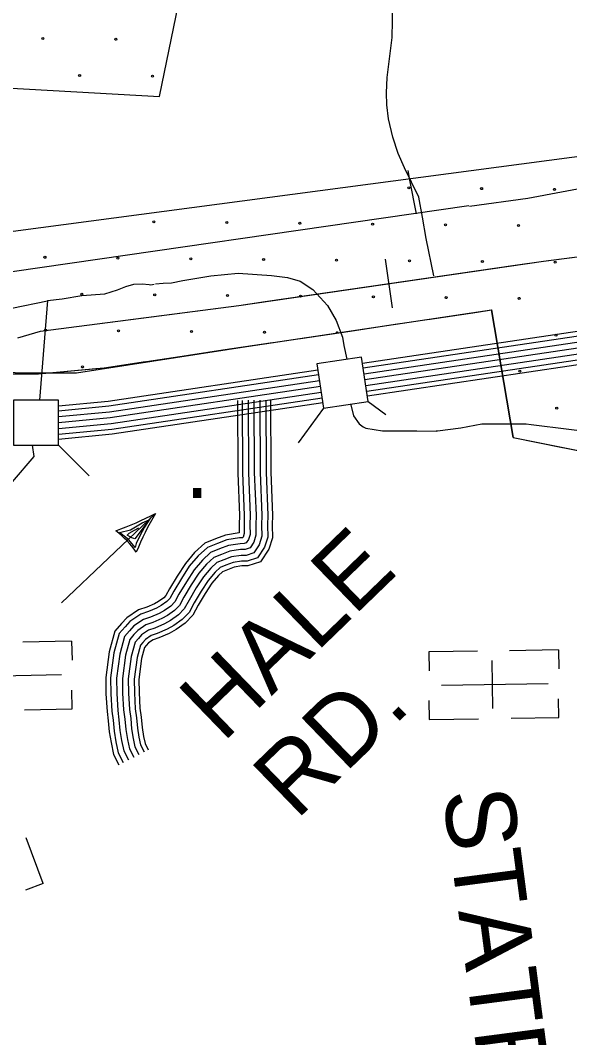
# Model space of a CAD drawing. Extents: x 1788175 to 1969470, y 584502 to 738744.
# Drawn here: x 1923076 to 1925974, y 638311 to 643678 of the extents above; entities that cross this region are included whole.
import ezdxf

# ---------------------------------------------------------------- set-up
doc = ezdxf.new("R2010")
doc.units = 0
for name, color, linetype in [('DESIGN - CONTOURS - Intermediate with optional Text', 7, 'Continuous'), ('DESIGN - EROSION CONTROL - Devices', 7, 'Continuous'), ('DESIGN - ROW - Right-of-Way and Easement Labels', 7, 'Continuous'), ('DESIGN - SCRATCH - User 1', 7, 'Continuous'), ('DESIGN - TRANSPORTATION - Text', 7, 'Continuous'), ('DESIGN - UTILITIES - Cable (Overhead) with Text', 7, 'Continuous'), ('DESIGN - UTILITIES - Cable (Underground) with Text', 7, 'Continuous'), ('SURVEY - CENTERLINE - Preliminary Text', 7, 'Continuous'), ('SURVEY - CONTOURS - Index with Text', 7, 'Continuous'), ('SURVEY - DRAINAGE - Area Shapes', 7, 'Continuous'), ('SURVEY - DRAINAGE - Storm Sewer', 7, 'Continuous'), ('SURVEY - TRANSPORTATION - Roads', 7, 'Continuous'), ('SURVEY - VEGETATION - Features with Text', 7, 'Continuous')]:
    doc.layers.add(name, color=color, linetype=linetype)

msp = doc.modelspace()

# ---------------------------------------------------------------- linework, layer by layer
at = {"layer": 'DESIGN - CONTOURS - Intermediate with optional Text'}
msp.add_line((1925040.3, 642160.2), (1925002.9, 642417.5), dxfattribs=at)
for points in [[(1923064, 642002.6), (1923181.9, 642038.1), (1923332.9, 642057), (1924229.8, 642173.8), (1925835.7, 642407.2), (1926680.2, 642515.7), (1927159.8, 642573.3), (1927735, 642644.1), (1928934.5, 642774.8), (1930674.5, 642958.7)], [(1925674.8, 642383.8), (1925835.7, 642407.2), (1926329, 642470.6)], [(1925021.6, 642288.9), (1925674.8, 642383.8)], [(1924368.5, 642193.9), (1925021.6, 642288.9)], [(1923714.3, 642106.7), (1924229.8, 642173.8), (1924368.5, 642193.9)], [(1923064, 642002.6), (1923181.9, 642038.1), (1923332.9, 642057), (1923714.3, 642106.7)]]:
    msp.add_lwpolyline(points, dxfattribs=at)
at = {"layer": 'DESIGN - EROSION CONTROL - Devices'}
for centre in [(1923195.1, 643581.3), (1923579.6, 643577.6), (1923389.2, 643387.2), (1923773.8, 643383.4), (1925125.3, 642793.5), (1925509.8, 642789.8), (1925894.4, 642786.1), (1923781.2, 642614.3), (1924165.8, 642610.6), (1924550.3, 642606.9), (1924934.9, 642603.1), (1925319.4, 642599.4), (1925704, 642595.7), (1923206.3, 642427.7), (1923590.8, 642423.9), (1923975.4, 642420.2), (1924359.9, 642416.5), (1924744.5, 642412.7), (1925129, 642409), (1925513.6, 642405.3), (1925898.1, 642401.5), (1923400.4, 642233.5), (1923785, 642229.8), (1924169.5, 642226.1), (1924554.1, 642222.3), (1924938.6, 642218.6), (1925323.2, 642214.9), (1925707.7, 642211.1), (1923210, 642043.1), (1923594.6, 642039.4), (1923979.1, 642035.6), (1924363.7, 642031.9), (1925901.9, 642017), (1923404.1, 641849), (1925711.5, 641826.6), (1925905.6, 641632.4)]:
    msp.add_circle(centre, 5.28, dxfattribs=at)
msp.add_arc((1924748.2, 642028.2), 5.28, 7.7695, 189.2422, dxfattribs=at)
at = {"layer": 'DESIGN - SCRATCH - User 1'}
msp.add_line((1925562, 642149.8), (1925676.9, 641476.4), dxfattribs=at)
for points in [[(1928941.8, 642500.5), (1928499.9, 642507.6), (1927615.8, 642393.3), (1926266.8, 642202.6), (1926131, 642973.1), (1923038.3, 642563.5), (1921949.4, 642901.7), (1921995.2, 643248.3), (1922037, 643452.9), (1922654.5, 643340.3), (1923809.9, 643276.1), (1923923.7, 643825.2), (1925860.4, 643723.2), (1925979, 643802.2)], [(1922181.6, 642050.7), (1922646, 641899.2), (1922888.2, 641828.5), (1923080.1, 641818.4), (1923372.8, 641818.4), (1924291.5, 641959.8), (1925562, 642149.8)], [(1925676.9, 641476.4), (1926558.3, 641299.7), (1926737, 641360), (1926835.7, 641393)]]:
    msp.add_lwpolyline(points, dxfattribs=at)
at = {"layer": 'DESIGN - TRANSPORTATION - Text'}
for points in [[(1923789.4, 642287.1), (1923829.7, 642290.4), (1923873.3, 642292.7), (1923934.2, 642304.4), (1924081.5, 642329.8), (1924225.7, 642343.1), (1924402, 642332.2), (1924486.3, 642321.9), (1924552.1, 642301.3), (1924619.9, 642258.1), (1924696.9, 642173.9), (1924742.4, 642094.6), (1924775.2, 642005.5), (1924783.4, 641962.5), (1924798, 641889.7)], [(1923219.9, 642200.2), (1923297.4, 642208.2), (1923400.7, 642225.9), (1923522.8, 642235.5), (1923588.6, 642256.7), (1923632.1, 642274.3), (1923675.5, 642285.1), (1923718.6, 642286.9), (1923756.2, 642283.9), (1923764.9, 642283.2), (1923782.1, 642286.6)], [(1922123, 641906.1), (1922155, 641963.9), (1922194.5, 642023.6), (1922211.2, 642040.6), (1922258.2, 642079.2), (1922324, 642128.5), (1922370.2, 642154.9), (1922444.6, 642165.5), (1922510.8, 642157.2), (1922535.4, 642160.4), (1922564.8, 642175.2), (1922624.6, 642181.8), (1922700.2, 642167.6), (1922751.4, 642137), (1922801.7, 642134.2), (1922888.5, 642140.6), (1923030.7, 642159.9), (1923219.7, 642197.9)], [(1923219.9, 642200.2), (1923178.3, 641673.6)], [(1924818.9, 641652.6), (1924819.6, 641650), (1924834.1, 641592), (1924863.1, 641548.4), (1924884.9, 641533.9), (1924899.4, 641526.7), (1924986.5, 641512.2), (1925059, 641512.2), (1925167.9, 641512.2), (1925269.3, 641510.7)], [(1926983.6, 641569.4), (1926785.5, 641575.8), (1926742.9, 641568.7), (1926686.2, 641561.6), (1926608.1, 641540.3), (1926565.6, 641533.2), (1926452.1, 641512), (1926331.5, 641497.8), (1926225.1, 641490.7), (1926182.5, 641497.8), (1926083.2, 641504.9), (1926026.5, 641512), (1925969.7, 641519.1), (1925771.6, 641543.2)], [(1925771.6, 641543.2), (1925745.3, 641547.4), (1925629.3, 641547.8), (1925511.3, 641548.1), (1925399.6, 641526.5), (1925277.8, 641510.8), (1925269.3, 641510.7)], [(1923138.9, 641436), (1923148.4, 641376), (1923033.8, 641242.3)]]:
    msp.add_lwpolyline(points, dxfattribs=at)
at = {"layer": 'DESIGN - UTILITIES - Cable (Overhead) with Text'}
for p, q in [((1923789.3, 641076.8), (1923294.3, 640604.3)), ((1923658.2, 640989.9), (1923718.3, 641026.7)), ((1923755.4, 641043), (1923680.3, 640942.1)), ((1923718.3, 641026.7), (1923755.4, 641043)), ((1923763.8, 641052.5), (1923731.2, 641003.9)), ((1923599.5, 640976.2), (1923658.2, 640989.9)), ((1923649.5, 640937.7), (1923599.5, 640976.2)), ((1923640.4, 640961.1), (1923649.6, 640972.8)), ((1923649.6, 640972.8), (1923679.2, 640987.9)), ((1923679.2, 640987.9), (1923701.2, 641000.1)), ((1923731.2, 641003.9), (1923706.2, 640958)), ((1923664, 640947), (1923640.4, 640961.1)), ((1923682.3, 640897.2), (1923649.5, 640937.7)), ((1923680.3, 640942.1), (1923664, 640947)), ((1923688, 640917.3), (1923682.3, 640897.2)), ((1923706.2, 640958), (1923688, 640917.3))]:
    msp.add_line(p, q, dxfattribs=at)
for centre, radius, start, end in [((1923130.2, 642296.5), 1386.4, 288.9469, 298.3855), ((1925126.2, 640287.9), 1552.3, 149.4552, 157.883), ((1923253.3, 640565.2), 532.3, 35.2385, 52.0969)]:
    msp.add_arc(centre, radius, start, end, dxfattribs=at)
at = {"layer": 'DESIGN - UTILITIES - Cable (Underground) with Text'}
for p, q in [((1923347, 640402.4), (1923089, 640397.3)), ((1923347, 640402.2), (1923349, 640302.7)), ((1925488.3, 640349.5), (1925231.6, 640345.6)), ((1925231.6, 640345.7), (1925233.1, 640245.9)), ((1925914.7, 640356.1), (1925656.6, 640352.1)), ((1925914.7, 640356), (1925916.3, 640256.5)), ((1925563.4, 640300.7), (1925567.3, 640047.1)), ((1923350.2, 640046.3), (1923348.2, 640144.5)), ((1925231.6, 640089), (1925233.1, 639990)), ((1925916.3, 639999.9), (1925914.7, 640098.1)), ((1923098.8, 640041.1), (1923350.2, 640046.1)), ((1925233.1, 639989.3), (1925493.9, 639993.3)), ((1925664.9, 639995.9), (1925916.3, 639999.9)), ((1923197.4, 639123.6), (1923107.5, 639365.6)), ((1923197.2, 639123.5), (1923103.9, 639088.9))]:
    msp.add_line(p, q, dxfattribs=at)
for points in [[(1922730.8, 640214.7), (1923293.7, 640225.9)], [(1925297.7, 640171.2), (1925860.7, 640179.9)]]:
    msp.add_lwpolyline(points, dxfattribs=at)
at = {"layer": 'SURVEY - CENTERLINE - Preliminary Text'}
for points in [[(1928928.8, 642470.3), (1924880.9, 641867.4)], [(1928918.5, 642442.8), (1924884.8, 641841.9)], [(1928914.2, 642410.8), (1924889.4, 641811.3)], [(1928914.3, 642379.5), (1924894.1, 641780.6)], [(1928922.3, 642349.3), (1924898.7, 641750)], [(1928934, 642319.7), (1924903.4, 641719.3)], [(1928949.6, 642297.1), (1924907.1, 641694.9)], [(1924645.9, 641832.4), (1923540.4, 641667.7), (1923278, 641642.5)], [(1924649.8, 641806.9), (1923543.6, 641642.1), (1923278, 641616.6)], [(1924654.4, 641776.3), (1923547.3, 641611.4), (1923278, 641585.5)], [(1924659.1, 641745.6), (1923551.1, 641580.6), (1923278, 641554.4)], [(1924663.7, 641715), (1923554.9, 641549.8), (1923278, 641523.2)], [(1924668.4, 641684.3), (1923558.6, 641519), (1923278, 641492.1)], [(1924672.1, 641659.9), (1923561.6, 641494.5), (1923278, 641467.2)]]:
    msp.add_lwpolyline(points, dxfattribs=at)
at = {"layer": 'SURVEY - CONTOURS - Index with Text'}
for points in [[(1925445, 642697.6), (1925752.6, 642739.5), (1926107.8, 642805.8), (1926446.5, 642877.4), (1926770.3, 642938.5), (1927011.6, 642985.3), (1927277.6, 643042.9), (1927688.9, 643126), (1927964.6, 643174.1), (1928508.9, 643282.8), (1928799.3, 643324.2), (1929158.5, 643322.4), (1929704.1, 643228.7)], [(1925442.7, 642698.3), (1922885.7, 642330.7), (1922697.2, 642324.1), (1922509.1, 642303), (1922422.3, 642294.4), (1922280.2, 642276), (1922086.9, 642240.9), (1921972.7, 642196.9), (1921880.4, 642152.9)]]:
    msp.add_lwpolyline(points, dxfattribs=at)
at = {"layer": 'SURVEY - DRAINAGE - Area Shapes'}
for points in [[(1925257.9, 642329.4), (1925217.4, 642526.8), (1925197.5, 642639.8), (1925178.9, 642745), (1925103.5, 642898.9), (1925070, 642976), (1925041.5, 643061.7), (1925018.2, 643157.5), (1925009.3, 643231.5), (1925008.4, 643295.6), (1925011.4, 643375.7), (1925038.6, 643586.4), (1925042.3, 643852.7), (1925057.4, 643996.5), (1925057.4, 644072.2), (1925046.1, 644208.5), (1925047.4, 644281.1), (1925060.2, 644332.3), (1925075.1, 644370.7)], [(1925166.8, 642657.7), (1925130.6, 642834.3), (1925121.6, 642885.4)], [(1925166.8, 642657.7), (1925130.6, 642834.3), (1925121.6, 642885.4)]]:
    msp.add_lwpolyline(points, dxfattribs=at)
at = {"layer": 'SURVEY - DRAINAGE - Storm Sewer'}
for p, q in [((1924676.4, 641631), (1924541.8, 641448.1)), ((1924911.3, 641666.6), (1925004.1, 641598.3)), ((1923278, 641436), (1923438.6, 641275.4))]:
    msp.add_line(p, q, dxfattribs=at)
for points in [[(1924676.4, 641631), (1924911.4, 641666.6), (1924875.8, 641901.5), (1924640.8, 641865.9)], [(1923278, 641673.6), (1923040.4, 641673.6), (1923040.4, 641436), (1923278, 641436)]]:
    msp.add_lwpolyline(points, close=True, dxfattribs=at)
at = {"layer": 'SURVEY - TRANSPORTATION - Roads'}
for points in [[(1924221.1, 641672.8), (1924223, 641289.5), (1924231.9, 641066.6), (1924230.6, 641015.7), (1924231.2, 640974.2), (1924231, 640973.5), (1924230.5, 640973.5), (1924159.5, 640962.2), (1924106.5, 640942.1), (1924049, 640919.2), (1923995.6, 640870), (1923947.1, 640812.9), (1923903.9, 640746.1), (1923863.4, 640678.3), (1923844.4, 640643.2), (1923832.9, 640631.3), (1923805.9, 640612.2), (1923784, 640600.1), (1923743, 640582.4), (1923700, 640567.3), (1923637.5, 640526.3), (1923610.1, 640495.3), (1923574.1, 640454.7), (1923545, 640345.5), (1923527, 640211.1), (1923528.1, 640124.6), (1923533.6, 640031.1), (1923540.4, 639982), (1923545.3, 639924.8), (1923554.9, 639867.4), (1923568.4, 639804.1), (1923596.4, 639749.9)], [(1924246.8, 641672.9), (1924248.7, 641290.1), (1924257.6, 641066.8), (1924256.4, 641015.6), (1924256.9, 640970.3), (1924251, 640951.6), (1924248.7, 640948), (1924232.7, 640947.8), (1924166.1, 640937.3), (1924115.9, 640918.1), (1924063, 640897.1), (1924014.2, 640852.2), (1923967.7, 640797.6), (1923925.7, 640732.6), (1923885.8, 640665.6), (1923865.4, 640627.8), (1923849.7, 640611.7), (1923819.5, 640590.4), (1923795.3, 640577), (1923752.4, 640558.4), (1923711.4, 640544.1), (1923654.5, 640506.7), (1923629.4, 640478.2), (1923597.4, 640442.2), (1923570.3, 640340.4), (1923552.7, 640209.6), (1923553.9, 640125.5), (1923559.2, 640033.7), (1923566, 639984.9), (1923570.8, 639928), (1923580.1, 639872.2), (1923592.8, 639812.8), (1923619.2, 639761.7)], [(1924277.8, 641673.1), (1924279.7, 641290.8), (1924288.7, 641067), (1924287.4, 641015.4), (1924288, 640965.7), (1924279.3, 640938.2), (1924267.9, 640920.7), (1924256.9, 640917.1), (1924235.4, 640916.8), (1924174.1, 640907.1), (1924127.1, 640889.3), (1924079.8, 640870.4), (1924036.6, 640830.7), (1923992.7, 640779), (1923952.1, 640716.2), (1923912.7, 640650.3), (1923890.6, 640609.3), (1923869.9, 640588), (1923836, 640564.1), (1923809, 640549.2), (1923763.7, 640529.5), (1923725.3, 640516.1), (1923675, 640483), (1923652.6, 640457.7), (1923625.4, 640427.1), (1923600.7, 640334.4), (1923583.8, 640207.7), (1923584.8, 640126.7), (1923590.1, 640036.7), (1923596.8, 639988.3), (1923601.6, 639931.9), (1923610.6, 639878), (1923622.3, 639823.3), (1923646.8, 639775.9)], [(1924308.8, 641673.2), (1924310.7, 641291.5), (1924319.7, 641067.3), (1924318.4, 641015.2), (1924319.1, 640961.1), (1924307.5, 640924.9), (1924287.9, 640894.6), (1924262, 640886.2), (1924238, 640885.8), (1924182.1, 640877), (1924138.3, 640860.4), (1924096.5, 640843.7), (1924059, 640809.2), (1924017.6, 640760.5), (1923978.4, 640699.8), (1923939.7, 640635), (1923915.8, 640590.8), (1923890.2, 640564.4), (1923852.5, 640537.8), (1923822.7, 640521.3), (1923775, 640500.6), (1923739.1, 640488.1), (1923695.5, 640459.4), (1923675.8, 640437.1), (1923653.5, 640412), (1923631.2, 640328.3), (1923614.8, 640205.9), (1923615.8, 640127.8), (1923621, 640039.7), (1923627.6, 639991.7), (1923632.4, 639935.7), (1923641.1, 639883.8), (1923651.7, 639833.9), (1923674.3, 639790.1)], [(1924308.8, 641673.2), (1924310.7, 641291.5), (1924319.7, 641067.3), (1924318.4, 641015.2), (1924319.1, 640961.1), (1924307.5, 640924.9), (1924287.9, 640894.6), (1924262, 640886.2), (1924238, 640885.8), (1924182.1, 640877), (1924138.3, 640860.4), (1924096.5, 640843.7), (1924059, 640809.2), (1924017.6, 640760.5), (1923978.4, 640699.8), (1923939.7, 640635), (1923915.8, 640590.8), (1923890.2, 640564.4), (1923852.5, 640537.8), (1923822.7, 640521.3), (1923775, 640500.6), (1923739.1, 640488.1), (1923695.5, 640459.4), (1923675.8, 640437.1), (1923653.5, 640412), (1923631.2, 640328.3), (1923614.8, 640205.9), (1923615.8, 640127.8), (1923621, 640039.7), (1923627.6, 639991.7), (1923632.4, 639935.7), (1923641.1, 639883.8), (1923651.7, 639833.9), (1923674.3, 639790.1)], [(1924339.8, 641673.4), (1924341.7, 641292.2), (1924350.7, 641067.5), (1924349.4, 641015), (1924350.1, 640956.5), (1924335.8, 640911.5), (1924308, 640868.5), (1924267.1, 640855.2), (1924240.7, 640854.9), (1924190.1, 640846.9), (1924149.6, 640831.5), (1924113.3, 640817.1), (1924081.4, 640787.6), (1924042.5, 640742), (1924004.7, 640683.5), (1923966.7, 640619.6), (1923941, 640572.3), (1923910.4, 640540.7), (1923869, 640511.5), (1923836.4, 640493.5), (1923786.3, 640471.7), (1923752.9, 640460.1), (1923716, 640435.8), (1923699, 640416.5), (1923681.6, 640396.9), (1923661.7, 640322.2), (1923645.8, 640204), (1923646.8, 640128.9), (1923651.9, 640042.8), (1923658.4, 639995.2), (1923663.2, 639939.6), (1923671.5, 639889.6), (1923681.2, 639844.4), (1923701.8, 639804.3)], [(1924370.8, 641673.5), (1924372.7, 641292.9), (1924381.7, 641067.7), (1924380.4, 641014.8), (1924381.2, 640951.9), (1924364.1, 640898.2), (1924328, 640842.4), (1924272.3, 640824.3), (1924243.3, 640823.9), (1924198.2, 640816.8), (1924160.8, 640802.6), (1924130.1, 640790.4), (1924103.8, 640766.1), (1924067.5, 640723.4), (1924031.1, 640667.1), (1923993.6, 640604.3), (1923966.3, 640553.7), (1923930.6, 640517), (1923885.5, 640485.2), (1923850.1, 640465.6), (1923797.6, 640442.8), (1923766.8, 640432.1), (1923736.5, 640412.1), (1923722.2, 640396), (1923709.6, 640381.8), (1923692.1, 640316.2), (1923676.9, 640202.2), (1923677.8, 640130), (1923682.7, 640045.8), (1923689.3, 639998.6), (1923693.9, 639943.5), (1923702, 639895.4), (1923710.6, 639854.9), (1923729.4, 639818.6)], [(1924395.5, 641673.7), (1924397.4, 641293.4), (1924406.4, 641067.9), (1924405.1, 641014.7), (1924406, 640948.2), (1924386.7, 640887.5), (1924344, 640821.6), (1924276.3, 640799.7), (1924245.4, 640799.2), (1924204.5, 640792.8), (1924169.8, 640779.5), (1924143.5, 640769.1), (1924121.6, 640749), (1924087.4, 640708.6), (1924052.1, 640654.1), (1924015.1, 640592.1), (1923986.4, 640539), (1923946.7, 640498.2), (1923898.6, 640464.2), (1923861, 640443.4), (1923806.6, 640419.8), (1923777.8, 640409.7), (1923752.8, 640393.3), (1923740.7, 640379.6), (1923732, 640369.8), (1923716.4, 640311.3), (1923701.6, 640200.7), (1923702.5, 640130.9), (1923707.4, 640048.2), (1923713.8, 640001.3), (1923718.5, 639946.6), (1923726.3, 639900), (1923734.1, 639863.3), (1923751.4, 639829.9)]]:
    msp.add_lwpolyline(points, dxfattribs=at)
at = {"layer": 'SURVEY - VEGETATION - Features with Text'}
for points in [[(1922155.1, 642051), (1922553.4, 641926), (1922757, 641862.5), (1922856.7, 641835.7), (1922905.6, 641821), (1922938.3, 641814), (1923017.4, 641813.6), (1923172, 641812.2), (1923518.7, 641845.4), (1925562, 642149.8)], [(1925225.4, 642099.7), (1925486.5, 642138.6)], [(1925486.5, 642138.6), (1925562, 642149.8)], [(1925676.9, 641476.4), (1925562, 642149.8)], [(1925562.8, 642144.8), (1925562, 642149.8)], [(1925607.2, 641884.5), (1925562.8, 642144.8)], [(1924815.9, 642038.7), (1925077.1, 642077.6)], [(1924554.8, 641999.8), (1924815.9, 642038.7)], [(1923884.2, 641899.9), (1924145.3, 641938.8)], [(1924145.3, 641938.8), (1924406.5, 641977.7)], [(1923211.7, 641816), (1923474.5, 641841.2)], [(1923474.5, 641841.2), (1923518.7, 641845.4), (1923735.9, 641877.8)], [(1925676.9, 641476.4), (1925632.5, 641736.7)], [(1925676.9, 641476.4), (1926403.5, 641330.7)], [(1925676.9, 641476.4), (1925935.7, 641424.5)]]:
    msp.add_lwpolyline(points, dxfattribs=at)

# ---------------------------------------------------------------- texts
at = {"layer": 'DESIGN - ROW - Right-of-Way and Easement Labels'}
for s, height, rotation, p in [('HALE', 370, 44.0446, (1924143.7, 639862.9)), ('RD.', 370, 44.0446, (1924532, 639454.8)), ('STATESVILLE', 369.999, 277.4582, (1925303.5, 639606.3))]:
    msp.add_text(s, height=height, rotation=rotation, dxfattribs=at).set_placement(p)
at = {"layer": 'DESIGN - UTILITIES - Cable (Underground) with Text'}
msp.add_text('.', height=343, dxfattribs=at).set_placement((1923945.8, 641157.4))

doc.saveas('drawing.dxf')
